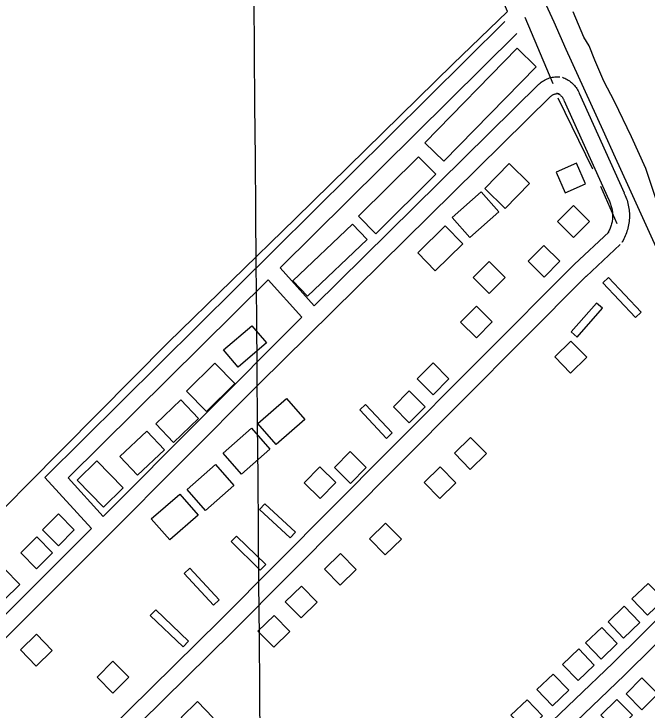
# Model space of a CAD drawing. Extents: x 3568792 to 3606828, y 529143 to 554785.
# Drawn here: x 3581187 to 3582314, y 535909 to 537149 of the extents above; entities that cross this region are included whole.
import ezdxf

# ---------------------------------------------------------------- set-up
doc = ezdxf.new("R2010")
doc.units = 0
for name, color, linetype in [('V-BLDG-OTLN', 7, 'Continuous'), ('V-DTCH-CNTR', 7, 'Continuous'), ('V-GRID-MAJR', 7, 'Continuous'), ('V-RAIL-TRAK', 7, 'Continuous'), ('V-ROAD-CNTR', 7, 'Continuous'), ('V-TOPO-SHOR', 7, 'Continuous')]:
    doc.layers.add(name, color=color, linetype=linetype)

msp = doc.modelspace()

# ---------------------------------------------------------------- linework, layer by layer
at = {"layer": 'V-BLDG-OTLN'}
for points in [[(3582116.5697284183, 537054.8248640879), (3581952.458056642, 536886.4482008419), (3581918.61412433, 536919.4351348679), (3582082.7267961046, 537087.810798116)], [(3581906.986147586, 536894.6511844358), (3581800.3293609, 536788.6173965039), (3581831.2642990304, 536757.5004587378), (3581937.921085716, 536863.53424667)], [(3582025.320910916, 536838.1042975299), (3582068.5028245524, 536882.421208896), (3582104.9107517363, 536846.946279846), (3582061.7288381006, 536802.631368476)], [(3582204.89855176, 536846.4312808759), (3582188.8565838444, 536883.073207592), (3582152.2146571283, 536867.0322396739), (3582168.255625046, 536830.390312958)], [(3581967.0010275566, 536786.6404004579), (3582018.9009237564, 536832.281309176), (3582050.3368608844, 536796.5343806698), (3581998.4359646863, 536750.893471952)], [(3582183.34859486, 536750.9624718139), (3582211.50853854, 536779.3704149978), (3582183.100595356, 536807.5303586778), (3582154.940651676, 536779.1224154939)], [(3581683.646594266, 536673.7456262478), (3581789.5553824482, 536774.5754245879), (3581815.622330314, 536747.195479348), (3581709.71454213, 536646.3656810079)], [(3581954.985051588, 536771.5294306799), (3581986.2249891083, 536739.5544946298), (3581937.111087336, 536691.5695906), (3581905.871149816, 536723.54452665)], [(3582130.786699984, 536680.213613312), (3582158.9466436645, 536708.6215564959), (3582130.53870048, 536736.781500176), (3582102.3787568, 536708.3735569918)], [(3582033.1698952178, 536651.351671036), (3582061.329838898, 536679.7596142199), (3582032.921895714, 536707.9195578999), (3582004.761952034, 536679.5116147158)], [(3582293.7603740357, 536608.488756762), (3582303.9443536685, 536618.0957375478), (3582245.681470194, 536679.8566140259), (3582235.497490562, 536670.2506332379)], [(3582010.49394057, 536572.073829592), (3582038.65388425, 536600.4817727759), (3582010.2459410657, 536628.6417164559), (3581982.085997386, 536600.2337732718)], [(3582234.845491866, 536624.9247238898), (3582224.30351295, 536634.1367054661), (3582179.3706028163, 536582.708808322), (3582189.912581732, 536573.496826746)], [(3581636.5356884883, 536562.971847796), (3581586.305788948, 536519.8959339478), (3581560.022841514, 536550.5438726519), (3581610.252741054, 536593.6197865)], [(3582178.726604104, 536566.087841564), (3582150.1586612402, 536538.0898975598), (3582178.1556052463, 536509.5219546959), (3582206.72354811, 536537.5188987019)], [(3581529.660902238, 536441.0280916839), (3581494.0389734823, 536477.25001924), (3581544.785871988, 536527.1569194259), (3581580.408800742, 536490.9369918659)], [(3581933.38409479, 536470.9740317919), (3581961.5440384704, 536499.3819749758), (3581933.1360952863, 536527.5419186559), (3581904.976151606, 536499.133975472)], [(3581890.888179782, 536421.0601316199), (3581919.0481234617, 536449.4680748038), (3581890.640180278, 536477.6280184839), (3581862.4802365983, 536449.2200753)], [(3581439.304082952, 536419.061135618), (3581484.0299934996, 536461.7020503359), (3581515.6349302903, 536428.5521166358), (3581470.91001974, 536385.9112019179)], [(3581704.660552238, 536426.8881199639), (3581653.971653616, 536382.5422086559), (3581621.28971898, 536419.8991339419), (3581671.9786176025, 536464.2450452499)], [(3581813.0543354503, 536453.3490670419), (3581802.8333558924, 536443.782086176), (3581850.1872611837, 536393.1931873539), (3581860.407240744, 536402.7611682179)], [(3581642.6116763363, 536373.957225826), (3581591.9227777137, 536329.611314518), (3581559.240843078, 536366.968239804), (3581609.9297417, 536411.3141511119)], [(3581455.022051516, 536373.0062277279), (3581406.881147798, 536327.491318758), (3581375.4642106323, 536360.7212522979), (3581423.6041143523, 536406.236161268)], [(3582000.1079613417, 536394.5321846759), (3581971.5400184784, 536366.5342406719), (3581999.5369624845, 536337.966297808), (3582028.104905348, 536365.9632418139)], [(3581785.898389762, 536312.9323478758), (3581814.0583334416, 536341.3402910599), (3581785.650390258, 536369.5002347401), (3581757.4904465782, 536341.092291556)], [(3581346.3222689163, 536270.773432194), (3581299.5633624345, 536318.6223364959), (3581334.648292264, 536352.9082679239), (3581381.4071987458, 536305.059363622)], [(3581578.4308046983, 536309.341355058), (3581527.7419060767, 536264.9954437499), (3581495.0599714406, 536302.352369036), (3581545.748870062, 536346.698280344)], [(3581731.8644978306, 536286.033401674), (3581760.0244415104, 536314.4413448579), (3581731.6164983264, 536342.601288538), (3581703.456554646, 536314.1933453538)], [(3581945.6530702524, 536342.7852881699), (3581917.085127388, 536314.7873441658), (3581945.082071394, 536286.2194013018), (3581973.6500142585, 536314.2163453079)], [(3581514.8679318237, 536256.612460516), (3581464.179033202, 536212.266549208), (3581431.497098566, 536249.623474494), (3581482.185997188, 536293.969385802)], [(3581633.7566940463, 536276.8654200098), (3581624.243713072, 536266.5934405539), (3581678.870603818, 536215.998541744), (3581688.38458479, 536226.2705211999)], [(3581265.948429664, 536202.0675696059), (3581294.402372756, 536230.1815133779), (3581266.288428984, 536258.6354564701), (3581237.834485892, 536230.5215126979)], [(3581848.687264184, 536242.2004893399), (3581820.11932132, 536214.202545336), (3581848.1162653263, 536185.6346024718), (3581876.68420819, 536213.6315464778)], [(3581227.18550719, 536161.132651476), (3581255.6394502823, 536189.246595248), (3581227.52550651, 536217.7005383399), (3581199.0715634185, 536189.586594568)], [(3581583.401794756, 536219.3405350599), (3581573.593814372, 536209.35055504), (3581625.4737106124, 536158.412656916), (3581635.281690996, 536168.4026369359)], [(3581768.216425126, 536188.3265970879), (3581739.648482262, 536160.3286530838), (3581767.645426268, 536131.7607102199), (3581796.213369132, 536159.7576542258)], [(3581169.11562333, 536104.999763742), (3581197.569566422, 536133.1137075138), (3581169.45562265, 536161.5676506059), (3581141.001679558, 536133.4537068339)], [(3581500.00496155, 536162.353649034), (3581489.7169821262, 536152.8586680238), (3581542.040877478, 536096.1647814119), (3581552.328856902, 536105.6607624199)], [(3581698.6785642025, 536130.052713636), (3581670.110621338, 536102.0547696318), (3581698.107565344, 536073.4868267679), (3581726.6755082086, 536101.4837707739)], [(3582314.9413316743, 536078.4548168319), (3582343.8192739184, 536106.1327614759), (3582316.1423292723, 536135.0107037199), (3582287.264387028, 536107.333759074)], [(3582272.4114167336, 536037.6438984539), (3582301.289358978, 536065.3218430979), (3582273.6124143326, 536094.199785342), (3582244.734472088, 536066.5228406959)], [(3581439.244083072, 536087.8897979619), (3581429.571102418, 536077.768818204), (3581488.1409852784, 536021.7889301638), (3581497.81496593, 536031.9089099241)], [(3581650.0046615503, 536077.9978177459), (3581621.436718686, 536049.9998737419), (3581649.433662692, 536021.431930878), (3581678.001605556, 536049.4288748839)], [(3582232.2784969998, 536000.173973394), (3582261.1564392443, 536027.8519180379), (3582233.4794945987, 536056.7298602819), (3582204.6015523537, 536029.0529156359)], [(3581227.3135069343, 536044.36588501), (3581198.4955645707, 536016.62594049), (3581226.236509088, 535987.807998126), (3581255.0534514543, 536015.5489426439)], [(3582191.41857872, 535961.928049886), (3582220.2965209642, 535989.60599453), (3582192.6195763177, 536018.4839367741), (3582163.741634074, 535990.8069921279)], [(3581363.192235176, 535939.7780941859), (3581391.352178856, 535968.18603737), (3581362.9442356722, 535996.34598105), (3581334.7842919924, 535967.9380378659)], [(3582145.766670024, 535916.9981397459), (3582174.644612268, 535944.6760843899), (3582146.967667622, 535973.554026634), (3582118.089725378, 535945.8770819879)], [(3582305.120351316, 535966.6200405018), (3582276.726408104, 535938.44609685), (3582304.901351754, 535910.0521536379), (3582333.2942949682, 535938.2270972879)], [(3582099.387762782, 535871.292231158), (3582128.265705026, 535898.970175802), (3582100.5887603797, 535927.8481180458), (3582071.710818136, 535900.1711733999)], [(3582260.24344107, 535928.4891167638), (3582231.849497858, 535900.315173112), (3582260.0244415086, 535871.9212298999), (3582288.417384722, 535900.0961735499)], [(3581513.4269347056, 535924.4081249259), (3581484.8589918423, 535896.410180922), (3581512.8559358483, 535867.8422380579), (3581541.423878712, 535895.8391820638)]]:
    msp.add_lwpolyline(points, close=True, dxfattribs=at)
at = {"layer": 'V-DTCH-CNTR'}
msp.add_lwpolyline([(3580720.0270000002, 535828.878), (3580973.2460000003, 536069.58), (3581210.5, 536310.265), (3581461.7120000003, 536563.934), (3581688.008, 536784.655), (3581968.1380000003, 537059.304), (3582065.835, 537153.187), (3581966.841, 537384.584), (3581815.865, 537723.694), (3581788.87, 537781.544), (3581743.001, 537750.5700000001)], dxfattribs=at)
at = {"layer": 'V-GRID-MAJR'}
msp.add_spline([(3581635.663, 534620.355), (3581585.44, 540678.077), (3581535.1920000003, 546738.885), (3581484.943, 552799.707), (3581484.918, 552802.775)], degree=3, dxfattribs=at)
at = {"layer": 'V-RAIL-TRAK'}
for points in [[(3581410.42, 538763.333), (3581480.066, 538611.308), (3581541.119, 538473.762), (3581619.357, 538300.925), (3581656.805, 538217.764), (3581679.054, 538168.354), (3581750.961, 538010.449), (3581814.728, 537867.924), (3581883.467, 537717.257), (3581941.808, 537591.023), (3582005.575, 537448.498), (3582071.6, 537301.452), (3582148.032, 537134.497)], [(3582148.032, 537134.497), (3582169.8740000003, 537086.262), (3582191.75, 537038.04), (3582213.662, 536989.83), (3582235.606, 536941.632), (3582257.585, 536893.449), (3582279.595, 536845.282), (3582329.644, 536733.9180000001), (3582379.913, 536622.652), (3582430.4, 536511.487), (3582664.464, 535994.615), (3582713.929, 535884.535), (3582763.536, 535774.52), (3582813.286, 535664.569), (3582855.4990000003, 535571.596)]]:
    msp.add_lwpolyline(points, dxfattribs=at)
at = {"layer": 'V-ROAD-CNTR'}
for p, q in [((3582061.0888393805, 537135.3387030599), (3581242.009477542, 536323.7663262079)), ((3582082.204797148, 537114.0287456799), (3581660.991639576, 536696.6765803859)), ((3581721.43451869, 536628.9967157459), (3582121.691718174, 537023.7369262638)), ((3581721.43451869, 536628.9967157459), (3581660.991639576, 536696.6765803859)), ((3581639.651682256, 536675.531622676), (3581283.531394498, 536322.676328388)), ((3581699.2065631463, 536608.8467560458), (3581639.651682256, 536675.531622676)), ((3581699.2065631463, 536608.8467560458), (3581345.948269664, 536253.9664658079)), ((3581242.009477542, 536323.7663262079), (3581324.738312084, 536232.6995083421)), ((3581283.531394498, 536322.676328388), (3581345.948269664, 536253.9664658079)), ((3581324.738312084, 536232.6995083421), (3580870.333220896, 535779.1544154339))]:
    msp.add_line(p, q, dxfattribs=at)
for points in [[(3582122.382716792, 537024.3759249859), (3582123.9117137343, 537025.7069223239), (3582125.786709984, 537027.1839193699), (3582127.732706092, 537028.571916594), (3582129.7387020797, 537029.860914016), (3582131.804697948, 537031.0529116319), (3582133.9286937, 537032.1459094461), (3582136.0976893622, 537033.1329074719), (3582138.3116849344, 537034.015905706), (3582140.5716804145, 537034.79390415), (3582142.8646758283, 537035.4609028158), (3582145.182671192, 537036.015901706), (3582147.525666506, 537036.4599008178), (3582149.8876617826, 537036.790900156), (3582152.261657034, 537037.0078997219), (3582154.651652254, 537037.111899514), (3582157.034647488, 537037.0988995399), (3582159.027643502, 537036.99389975)], [(3582163.50363455, 537036.061901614), (3582165.4196307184, 537035.3449030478), (3582167.6276263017, 537034.396904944), (3582169.78862198, 537033.3459070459), (3582171.896617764, 537032.194909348), (3582173.945613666, 537030.9459118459), (3582175.936609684, 537029.6019145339), (3582177.864605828, 537028.1609174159), (3582179.7186021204, 537026.63392047), (3582181.4995985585, 537025.021923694), (3582183.19859516, 537023.3289270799), (3582184.819591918, 537021.5559306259), (3582186.3555888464, 537019.7059343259), (3582187.802585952, 537017.786938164), (3582189.1575832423, 537015.8009421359), (3582190.41358073, 537013.756946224), (3582191.574578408, 537011.654950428), (3582192.6355762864, 537009.495954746), (3582193.53857448, 537007.4179589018), (3582193.6235743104, 537007.2039593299)], [(3582142.0666774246, 537001.7379702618), (3582143.0516754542, 537002.5929685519), (3582143.7926739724, 537003.177967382), (3582144.5586724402, 537003.72396629), (3582145.3546708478, 537004.2349652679), (3582146.174669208, 537004.7089643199), (3582147.012667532, 537005.1399634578), (3582147.875665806, 537005.5329626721), (3582148.7556640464, 537005.8839619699), (3582149.645662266, 537006.1899613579), (3582150.550660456, 537006.4529608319), (3582151.4726586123, 537006.6739603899), (3582152.4016567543, 537006.849960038), (3582153.3396548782, 537006.980959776), (3582154.2816529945, 537007.0679596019), (3582155.2196511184, 537007.107959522), (3582156.16864922, 537007.102959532), (3582157.457646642, 537007.035959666)], [(3582152.981655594, 537007.9679578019), (3582154.237653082, 537007.4969587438), (3582155.14365127, 537007.1089595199), (3582156.0286495, 537006.677960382), (3582156.8946477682, 537006.2049613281), (3582157.737646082, 537005.691962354), (3582158.554644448, 537005.1399634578), (3582159.340642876, 537004.5529646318), (3582160.1026413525, 537003.9259658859), (3582160.8316398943, 537003.2639672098), (3582161.532638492, 537002.5669686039), (3582162.197637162, 537001.839970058), (3582162.8256359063, 537001.08397157), (3582163.41863472, 537000.2969731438), (3582163.971633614, 536999.4849747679), (3582164.489632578, 536998.6429764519), (3582164.9666316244, 536997.7789781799), (3582165.3996307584, 536996.8979799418), (3582165.8466298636, 536995.867982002), (3582165.769630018, 536996.0619816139)], [(3582193.3755748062, 537007.786958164), (3582273.329414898, 536830.063313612)], [(3581623.8477138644, 536490.618992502), (3582142.757676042, 537002.3769689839)], [(3582166.0176295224, 536995.47898278), (3582245.971469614, 536817.755338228)], [(3582273.140415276, 536830.4683128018), (3582274.324412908, 536828.033317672), (3582275.5284105, 536825.3373230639), (3582276.642408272, 536822.605328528), (3582277.6674062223, 536819.8383340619), (3582278.601404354, 536817.0423396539), (3582279.445402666, 536814.217345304), (3582280.1974011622, 536811.3613510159), (3582280.8543998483, 536808.4873567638), (3582281.419398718, 536805.5923625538), (3582281.8903977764, 536802.675368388), (3582282.264397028, 536799.7513742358), (3582282.5443964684, 536796.816380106), (3582282.7293960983, 536793.870385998), (3582282.8173959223, 536790.9243918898), (3582282.8113959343, 536787.9743977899), (3582282.70839614, 536785.0224036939), (3582282.510396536, 536782.081409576), (3582282.2163971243, 536779.1464154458), (3582281.827397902, 536776.2214212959), (3582281.34339887, 536773.30942712), (3582280.764400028, 536770.416432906), (3582280.09340137, 536767.5464386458), (3582279.329402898, 536764.6974443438), (3582278.472404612, 536761.8734499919), (3582277.5224065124, 536759.0774555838), (3582276.4844085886, 536756.318461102), (3582275.357410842, 536753.5914665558), (3582274.1414132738, 536750.9024719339), (3582272.8394158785, 536748.256477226), (3582271.45341865, 536745.65448243), (3582270.004421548, 536743.1344874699), (3582269.0784234, 536741.6204904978)], [(3582246.1604692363, 536817.350339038), (3582247.130467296, 536815.3553430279), (3582247.9344656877, 536813.553346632), (3582248.6804641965, 536811.725350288), (3582249.3674628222, 536809.8723539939), (3582249.99346157, 536807.9963577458), (3582250.559460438, 536806.1013615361), (3582251.061459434, 536804.1953653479), (3582251.5024585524, 536802.2673692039), (3582251.8814577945, 536800.328373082), (3582252.194457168, 536798.381376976), (3582252.4464566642, 536796.4193808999), (3582252.6344562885, 536794.4523848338), (3582252.7574560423, 536792.4823887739), (3582252.8174559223, 536790.50439273), (3582252.81345593, 536788.528396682), (3582252.744456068, 536786.5584006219), (3582252.6104563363, 536784.585404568), (3582252.414456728, 536782.6184085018), (3582252.15345725, 536780.661412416), (3582251.829457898, 536778.713416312), (3582251.442458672, 536776.7764201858), (3582250.9914595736, 536774.8504240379), (3582250.479460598, 536772.941427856), (3582249.9064617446, 536771.0534316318), (3582249.272463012, 536769.1834353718), (3582248.5764644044, 536767.3324390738), (3582247.8214659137, 536765.507442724), (3582247.0074675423, 536763.708446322), (3582246.1354692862, 536761.9344498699), (3582245.2054711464, 536760.190453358), (3582244.1984731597, 536758.4404568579), (3582243.4824745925, 536757.2684592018)], [(3582246.051469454, 536760.4154529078), (3582185.1005913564, 536703.58956656)], [(3582266.5094285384, 536738.4734967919), (3582205.55855044, 536681.6476104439)], [(3582184.784591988, 536703.280567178), (3581853.9612536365, 536370.7392322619), (3581554.796851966, 536070.2638332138), (3581225.7825099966, 535745.913481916), (3580927.828105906, 535447.2490792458), (3580814.7313321, 535338.5832965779)], [(3582206.052549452, 536682.122609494), (3581875.225211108, 536349.577274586), (3581575.956809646, 536048.997875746), (3581246.9324676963, 535724.637524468), (3580948.842063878, 535425.8371220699), (3580835.5172905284, 535316.9513398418)], [(3581623.945713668, 536490.716992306), (3581352.0922573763, 536217.6155385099), (3580891.5271785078, 535757.920457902)], [(3581579.973801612, 535339.935293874), (3581812.372336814, 535566.769840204), (3582052.169857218, 535800.3753729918), (3582253.11345533, 535993.2149873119), (3582410.279140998, 536148.5696766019), (3582477.082007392, 536210.9065519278)], [(3581601.0077595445, 535318.5443366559), (3581833.316294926, 535545.2918831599), (3582073.02381551, 535778.8074161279), (3582274.045413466, 535971.7230302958), (3582431.061099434, 536126.929719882), (3582497.5499664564, 536188.9725957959)]]:
    msp.add_lwpolyline(points, dxfattribs=at)
at = {"layer": 'V-TOPO-SHOR'}
for p, q in [((3582096.312, 537142.799), (3582146.248, 537024.796)), ((3582155.2120000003, 536999.708), (3582217.279, 536873.0650000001)), ((3582231.328, 536842.094), (3582260.201, 536775.4450000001))]:
    msp.add_line(p, q, dxfattribs=at)
for points in [[(3582201.72, 537107.6410000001), (3582182.397, 537152.458)], [(3582748.088, 535889.307), (3582709.215, 535978.474), (3582694.657, 536010.4990000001), (3582678.187, 536046.732), (3582642.063, 536129.588), (3582607.906, 536211.652), (3582581.597, 536271.623), (3582544.2600000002, 536337.921), (3582519.92, 536395.523), (3582491.254, 536461.4130000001), (3582464.9450000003, 536521.385), (3582453.169, 536550.974), (3582442.188, 536583.716), (3582420.981, 536631.064), (3582382.4790000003, 536707.22), (3582346.336, 536779.036), (3582331.025, 536816.5160000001), (3582311.806, 536873.7170000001), (3582286.673, 536929.7440000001), (3582256.0330000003, 536992.876), (3582237.173, 537029.18), (3582221.074, 537066.268), (3582210.869, 537091.911), (3582201.72, 537107.6410000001)]]:
    msp.add_lwpolyline(points, dxfattribs=at)

doc.saveas('drawing.dxf')
